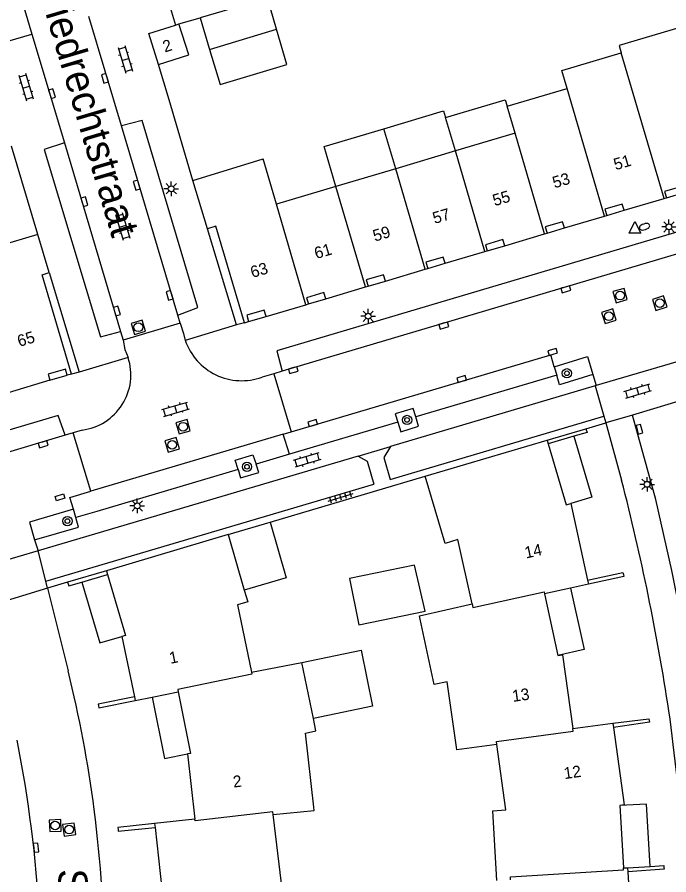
# Model space of a CAD drawing. Extents: x 125000 to 129004, y 397500 to 399008.
# Drawn here: x 126739.2 to 126795.1, y 398768.4 to 398842.1 of the extents above; entities that cross this region are included whole.
import ezdxf

# ---------------------------------------------------------------- set-up
doc = ezdxf.new("R2010")
doc.units = 0
for name, color, linetype in [('gg-afsc-muur', 7, 'Continuous'), ('gg-anno-huisnummerreeks BGT', 7, 'Continuous'), ('gg-anno-openbare ruimte label', 7, 'Continuous'), ('gg-bbg-bijgebouw', 7, 'Continuous'), ('gg-bbg-gedigitaliseerde bebouwing', 7, 'Continuous'), ('gg-bbg-gedigitaliseerde bijgebouw', 7, 'Continuous'), ('gg-bbg-hoofdgebouw', 7, 'Continuous'), ('gg-bbg-luifel en loopbrug', 7, 'Continuous'), ('gg-bbg-onder overbouw', 7, 'Continuous'), ('gg-bbg-pand overbouw', 7, 'Continuous'), ('gg-bbg-tussenscheiding', 7, 'Continuous'), ('gg-knt-verharding', 7, 'Continuous'), ('gg-knt-verharding nz', 7, 'Continuous'), ('gt-grn-weggrens', 7, 'Continuous'), ('gt-symb-boom', 7, 'Continuous'), ('gt-symb-brandkraan', 7, 'Continuous'), ('gt-symb-klinker verharding', 7, 'Continuous'), ('gt-symb-kolk', 7, 'Continuous'), ('gt-symb-kolk center center', 7, 'Continuous'), ('gt-symb-lichtmast', 7, 'Continuous'), ('gt-symb-rioolschacht', 7, 'Continuous'), ('gt-symb-tegel verharding', 7, 'Continuous'), ('gt-symb-waterafsluiter', 7, 'Continuous')]:
    doc.layers.add(name, color=color, linetype=linetype)

# ---------------------------------------------------------------- blocks, each defined once
blk = doc.blocks.new('gt0-BOOM')
at = {"layer": 'gt-symb-boom'}
for radius in [0.4, 0.2]:
    blk.add_circle((0, 0), radius, dxfattribs=at)
blk = doc.blocks.new('gt0-KOLK')
at = {"layer": 'gt-symb-kolk'}
blk.add_lwpolyline([(0, 0), (0.375, 0), (0.375, 0.4), (-0.375, 0.4), (-0.375, 0), (0, 0)], dxfattribs=at)
blk = doc.blocks.new('gt0-LMAST')
at = {"layer": 'gt-symb-lichtmast'}
for p, q in [((-0.182, 0.173), (-0.447, 0.438)), ((-0.005, 0.246), (-0.005, 0.621)), ((0.172, 0.173), (0.437, 0.438)), ((-0.255, -0.004), (-0.63, -0.004)), ((-0.182, -0.181), (-0.447, -0.446)), ((-0.005, -0.254), (-0.005, -0.629)), ((0.437, -0.446), (0.172, -0.181)), ((0.245, -0.004), (0.62, -0.004))]:
    blk.add_line(p, q, dxfattribs=at)
blk.add_circle((-0.005, -0.004), 0.25, dxfattribs=at)
blk = doc.blocks.new('gt0-RS')
at = {"layer": 'gt-symb-rioolschacht'}
blk.add_lwpolyline([(-0.5, -0.5), (0.5, -0.5), (0.5, 0.5), (-0.5, 0.5)], close=True, dxfattribs=at)
blk.add_circle((0, 0), 0.375, dxfattribs=at)
blk = doc.blocks.new('gt0-WAFSL')
at = {"layer": 'gt-symb-waterafsluiter'}
for p, q in [((-0.5, -0.333), (0, 0.667)), ((0, 0.667), (0.5, -0.333)), ((0.5, -0.333), (-0.5, -0.333))]:
    blk.add_line(p, q, dxfattribs=at)
blk = doc.blocks.new('gt0-BR')
at = {"layer": 'gt-symb-brandkraan'}
for centre, radius, start, end in [((-0.244, 0), 0.206, 107.56694, 252.43307), ((0.599, -2.664), 3, 106.89205, 107.56694), ((0, -0.691), 0.938, 73.10799, 106.89205), ((-0.599, -2.664), 3, 72.43309, 73.10799), ((0.244, 0), 0.206, 287.56695, 72.43309), ((0.599, 2.664), 3, 252.43307, 253.10797), ((0, 0.691), 0.938, 253.10797, 286.89206), ((-0.599, 2.664), 3, 286.89206, 287.56695)]:
    blk.add_arc(centre, radius, start, end, dxfattribs=at)
blk = doc.blocks.new('gt0-KL1')
at = {"layer": 'gt-symb-klinker verharding'}
for p, q in [((-1.15, 0.3), (1.15, 0.3)), ((-1, -0.3), (-1, 0.3)), ((-0.5, 0.3), (-0.5, 0.45)), ((0, -0.3), (0, 0.3)), ((0.5, 0.3), (0.5, 0.45)), ((1, -0.3), (1, 0.3)), ((-1.15, -0.3), (1.15, -0.3)), ((-0.5, -0.45), (-0.5, -0.3)), ((0.5, -0.45), (0.5, -0.3))]:
    blk.add_line(p, q, dxfattribs=at)
blk = doc.blocks.new('gt0-TEG1')
at = {"layer": 'gt-symb-tegel verharding'}
for p, q in [((-1.125, 0), (1.125, 0)), ((-0.9, -0.25), (-0.9, 0.25)), ((-0.45, -0.25), (-0.45, 0.25)), ((0, -0.25), (0, 0.25)), ((0.45, -0.25), (0.45, 0.25)), ((0.9, -0.25), (0.9, 0.25))]:
    blk.add_line(p, q, dxfattribs=at)
blk = doc.blocks.new('gt0-KOLKCC')
at = {"layer": 'gt-symb-kolk center center'}
blk.add_lwpolyline([(-0.375, 0.2), (0.375, 0.2), (0.375, -0.2), (-0.375, -0.2)], close=True, dxfattribs=at)

msp = doc.modelspace()

# ---------------------------------------------------------------- linework, layer by layer
at = {"layer": 'gg-afsc-muur'}
for p, q in [((126753.054, 398841.501), (126754.863, 398842.038)), ((126752.207, 398834.978), (126751.306, 398838.017)), ((126754.259, 398828.056), (126752.207, 398834.978)), ((126740.929, 398823.41), (126738.673, 398831.01)), ((126784.684, 398805.731), (126788.014, 398806.709)), ((126760.877, 398798.699), (126774.212, 398802.656)), ((126746.834, 398794.521), (126743.483, 398793.523))]:
    msp.add_line(p, q, dxfattribs=at)
for points in [[(126788.014, 398806.709), (126788.112, 398806.399), (126786.983, 398806.066)], [(126788.154, 398793.7), (126791.192, 398794.37), (126791.234, 398794.197)], [(126791.234, 398794.197), (126791.275, 398794.024), (126788.229, 398793.352)], [(126743.483, 398793.523), (126743.591, 398793.214), (126744.722, 398793.548)], [(126749.222, 398783.672), (126746.114, 398783.051), (126746.147, 398782.898)], [(126746.147, 398782.898), (126746.18, 398782.745), (126749.285, 398783.364)], [(126790.333, 398781.409), (126793.427, 398781.802), (126793.447, 398781.648)], [(126793.447, 398781.648), (126793.468, 398781.493), (126790.383, 398781.055)], [(126750.962, 398772.795), (126747.808, 398772.445), (126747.819, 398772.289)], [(126747.819, 398772.289), (126747.831, 398772.132), (126751, 398772.448)], [(126794.717, 398769.022), (126794.729, 398768.865), (126791.623, 398768.656)], [(126793.54, 398769.111), (126794.705, 398769.179), (126794.717, 398769.022)]]:
    msp.add_lwpolyline(points, dxfattribs=at)
at = {"layer": 'gg-bbg-bijgebouw'}
for p, q in [((126760.65, 398843.739), (126754.863, 398842.038)), ((126761.435, 398841.046), (126760.65, 398843.739)), ((126754.863, 398842.038), (126755.686, 398839.31)), ((126755.686, 398839.31), (126756.595, 398836.299))]:
    msp.add_line(p, q, dxfattribs=at)
msp.add_lwpolyline([(126756.595, 398836.299), (126762.317, 398838.022), (126761.435, 398841.046)], dxfattribs=at)
at = {"layer": 'gg-bbg-gedigitaliseerde bebouwing'}
for p, q in [((126781.244, 398834.443), (126786.398, 398835.963)), ((126781.93, 398832.104), (126781.244, 398834.443)), ((126781.93, 398832.104), (126776.801, 398830.583)), ((126776.801, 398830.583), (126771.672, 398829.062)), ((126761.43, 398826.024), (126760.277, 398829.905)), ((126771.672, 398829.062), (126766.543, 398827.54)), ((126766.543, 398827.54), (126761.43, 398826.024)), ((126740.929, 398823.41), (126734.856, 398821.601))]:
    msp.add_line(p, q, dxfattribs=at)
for points in [[(126796.328, 398840.025), (126795.989, 398841.17), (126790.861, 398839.649), (126791.052, 398839.005)], [(126786.398, 398835.963), (126785.945, 398837.499), (126791.052, 398839.005)]]:
    msp.add_lwpolyline(points, dxfattribs=at)
at = {"layer": 'gg-bbg-gedigitaliseerde bijgebouw'}
msp.add_lwpolyline([(126774.201, 398791.041), (126773.294, 398795.001), (126767.695, 398793.847), (126768.503, 398789.881), (126774.201, 398791.041)], dxfattribs=at)
at = {"layer": 'gg-bbg-hoofdgebouw'}
for p, q in [((126752.761, 398841.408), (126753.054, 398841.501)), ((126754.259, 398828.056), (126760.277, 398829.905)), ((126755.502, 398823.9), (126754.259, 398828.056)), ((126791.312, 398825.495), (126794.744, 398826.506)), ((126794.744, 398826.506), (126794.935, 398826.562)), ((126786.182, 398823.973), (126789.614, 398824.991)), ((126789.614, 398824.991), (126789.804, 398825.047)), ((126741.906, 398820.132), (126740.929, 398823.41)), ((126781.05, 398822.443), (126784.465, 398823.457)), ((126784.465, 398823.457), (126784.677, 398823.52)), ((126775.934, 398820.933), (126779.337, 398821.936)), ((126779.337, 398821.936), (126779.546, 398821.998)), ((126770.801, 398819.41), (126774.206, 398820.421)), ((126774.206, 398820.421), (126774.426, 398820.486)), ((126769.078, 398818.901), (126769.302, 398818.968)), ((126765.67, 398817.882), (126769.078, 398818.901)), ((126763.948, 398817.377), (126764.181, 398817.446)), ((126760.534, 398816.36), (126763.948, 398817.377)), ((126758.683, 398815.824), (126759.042, 398815.932)), ((126741.971, 398810.878), (126738.37, 398809.805)), ((126743.836, 398811.421), (126743.463, 398811.323)), ((126774.212, 398802.656), (126784.684, 398805.731)), ((126784.684, 398805.731), (126784.777, 398805.416)), ((126786.728, 398800.306), (126788.154, 398793.7)), ((126757.269, 398797.628), (126746.834, 398794.521)), ((126757.269, 398797.628), (126758.665, 398792.856)), ((126746.834, 398794.521), (126746.928, 398794.199)), ((126788.229, 398793.352), (126786.704, 398793.016)), ((126788.154, 398793.7), (126788.229, 398793.352)), ((126786.704, 398793.016), (126784.458, 398792.521)), ((126784.458, 398792.521), (126785.607, 398787.238)), ((126748.151, 398788.874), (126749.222, 398783.672)), ((126759.273, 398785.805), (126763.607, 398786.627)), ((126764.603, 398781.828), (126763.607, 398786.627)), ((126749.222, 398783.672), (126749.285, 398783.364)), ((126749.285, 398783.364), (126750.743, 398783.654)), ((126750.743, 398783.654), (126752.999, 398784.104)), ((126786.885, 398780.972), (126790.333, 398781.409)), ((126790.333, 398781.409), (126790.383, 398781.055)), ((126753.785, 398778.772), (126754.422, 398773.178)), ((126790.924, 398774.335), (126791.244, 398768.978)), ((126754.422, 398773.178), (126750.962, 398772.795)), ((126750.962, 398772.795), (126751, 398772.448)), ((126751, 398772.448), (126751.581, 398767.192)), ((126791.244, 398768.978), (126791.602, 398768.999)), ((126791.602, 398768.999), (126791.623, 398768.656))]:
    msp.add_line(p, q, dxfattribs=at)
for points in [[(126751.306, 398838.017), (126750.46, 398840.677), (126752.761, 398841.408)], [(126751.306, 398838.017), (126753.899, 398838.842), (126753.054, 398841.501)], [(126758.683, 398815.824), (126756.209, 398824.118), (126755.502, 398823.9)], [(126743.836, 398811.421), (126741.295, 398819.951), (126741.906, 398820.132)], [(126784.777, 398805.416), (126786.325, 398800.187), (126786.728, 398800.306)], [(126778.242, 398791.67), (126777.026, 398797.191), (126775.933, 398796.866), (126774.212, 398802.656)], [(126746.928, 398794.199), (126748.457, 398788.943), (126748.151, 398788.874)], [(126758.665, 398792.856), (126758.958, 398791.855), (126758.075, 398791.597), (126759.273, 398785.805)], [(126773.786, 398790.354), (126773.726, 398790.635), (126778.242, 398791.67)], [(126776.887, 398779.361), (126776.102, 398784.982), (126774.977, 398784.743), (126773.786, 398790.354)], [(126785.607, 398787.238), (126786.013, 398787.294), (126786.885, 398780.972)], [(126752.999, 398784.104), (126754.06, 398778.82), (126753.785, 398778.772)], [(126764.644, 398774.191), (126763.923, 398780.565), (126764.826, 398780.755), (126764.603, 398781.828)], [(126790.383, 398781.055), (126791.316, 398774.414), (126790.924, 398774.335)], [(126780.368, 398779.594), (126776.921, 398779.118), (126776.887, 398779.361)], [(126780.377, 398767.894), (126780.016, 398773.889), (126781.145, 398773.966), (126780.368, 398779.594)], [(126761.157, 398773.563), (126764.675, 398773.916), (126764.644, 398774.191)], [(126762.939, 398761.897), (126762.805, 398767.671), (126761.858, 398767.658), (126761.157, 398773.563)], [(126791.623, 398768.656), (126792.029, 398761.95), (126791.63, 398761.923)]]:
    msp.add_lwpolyline(points, dxfattribs=at)
at = {"layer": 'gg-bbg-luifel en loopbrug'}
for p, q in [((126776.801, 398830.583), (126775.95, 398833.45)), ((126771.672, 398829.062), (126770.652, 398832.5)), ((126786.983, 398806.066), (126784.777, 398805.416)), ((126757.269, 398797.628), (126760.877, 398798.699)), ((126744.722, 398793.548), (126746.928, 398794.199)), ((126791.602, 398768.999), (126793.54, 398769.111))]:
    msp.add_line(p, q, dxfattribs=at)
for points in [[(126775.95, 398833.45), (126781.087, 398834.974), (126781.244, 398834.443)], [(126770.652, 398832.5), (126775.78, 398834.022), (126775.95, 398833.45)], [(126766.543, 398827.54), (126765.523, 398830.978), (126770.652, 398832.5)], [(126786.983, 398806.066), (126788.525, 398800.836), (126786.728, 398800.306)], [(126760.877, 398798.699), (126762.278, 398793.913), (126758.665, 398792.856)], [(126744.722, 398793.548), (126746.243, 398788.319), (126748.151, 398788.874)], [(126786.704, 398793.016), (126787.868, 398787.737), (126785.607, 398787.238)], [(126763.607, 398786.627), (126768.695, 398787.683), (126769.691, 398782.884), (126764.603, 398781.828)], [(126750.743, 398783.654), (126751.804, 398778.374), (126753.785, 398778.772)], [(126793.54, 398769.111), (126793.229, 398774.469), (126790.924, 398774.335)]]:
    msp.add_lwpolyline(points, dxfattribs=at)
at = {"layer": 'gg-bbg-onder overbouw'}
for points in [[(126796.452, 398827.01), (126796.27, 398827.534), (126794.775, 398827.095), (126794.935, 398826.562)], [(126791.312, 398825.495), (126791.139, 398826.019), (126789.644, 398825.58), (126789.804, 398825.047)], [(126786.182, 398823.973), (126786.012, 398824.492), (126784.517, 398824.053), (126784.677, 398823.52)], [(126781.05, 398822.443), (126780.881, 398822.97), (126779.386, 398822.531), (126779.546, 398821.998)], [(126775.934, 398820.933), (126775.761, 398821.458), (126774.266, 398821.019), (126774.426, 398820.486)], [(126770.801, 398819.41), (126770.637, 398819.94), (126769.142, 398819.501), (126769.302, 398818.968)], [(126765.67, 398817.882), (126765.51, 398818.415), (126764.021, 398817.979), (126764.181, 398817.446)], [(126760.534, 398816.36), (126760.374, 398816.893), (126758.882, 398816.465), (126759.042, 398815.932)], [(126743.463, 398811.323), (126743.303, 398811.839), (126741.811, 398811.411), (126741.971, 398810.878)]]:
    msp.add_lwpolyline(points, dxfattribs=at)
at = {"layer": 'gg-bbg-pand overbouw'}
for p, q in [((126794.935, 398826.562), (126796.452, 398827.01)), ((126789.804, 398825.047), (126791.312, 398825.495)), ((126784.677, 398823.52), (126786.182, 398823.973)), ((126779.546, 398821.998), (126781.05, 398822.443)), ((126774.426, 398820.486), (126775.934, 398820.933)), ((126769.302, 398818.968), (126770.801, 398819.41)), ((126764.181, 398817.446), (126765.67, 398817.882)), ((126759.042, 398815.932), (126760.534, 398816.36)), ((126741.971, 398810.878), (126743.463, 398811.323))]:
    msp.add_line(p, q, dxfattribs=at)
at = {"layer": 'gg-bbg-tussenscheiding'}
for p, q in [((126755.686, 398839.31), (126761.435, 398841.046)), ((126794.744, 398826.506), (126791.052, 398839.005)), ((126789.614, 398824.991), (126786.398, 398835.963)), ((126784.465, 398823.457), (126781.93, 398832.104)), ((126779.337, 398821.936), (126776.801, 398830.583)), ((126774.206, 398820.421), (126771.672, 398829.062)), ((126769.078, 398818.901), (126766.543, 398827.54)), ((126763.948, 398817.377), (126761.43, 398826.024))]:
    msp.add_line(p, q, dxfattribs=at)
for points in [[(126778.242, 398791.67), (126778.312, 398791.351), (126784.42, 398792.696), (126784.458, 398792.521)], [(126759.273, 398785.805), (126759.309, 398785.63), (126752.957, 398784.312), (126752.999, 398784.104)], [(126780.368, 398779.594), (126780.334, 398779.837), (126786.916, 398780.746), (126786.885, 398780.972)], [(126761.157, 398773.563), (126761.13, 398773.794), (126754.438, 398773.037), (126754.422, 398773.178)], [(126781.541, 398767.959), (126781.526, 398768.228), (126791.254, 398768.814), (126791.244, 398768.978)]]:
    msp.add_lwpolyline(points, dxfattribs=at)
at = {"layer": 'gg-knt-verharding'}
for p, q in [((126752.336, 398842.835), (126752.761, 398841.408)), ((126748.122, 398832.745), (126745.314, 398842.127)), ((126740.408, 398840.625), (126743.218, 398831.278)), ((126758.007, 398815.635), (126755.502, 398823.9)), ((126741.906, 398820.132), (126744.485, 398811.587)), ((126753.154, 398815.792), (126752.971, 398816.486)), ((126753.154, 398815.792), (126748.268, 398814.331)), ((126758.683, 398815.824), (126758.007, 398815.635)), ((126748.045, 398815.073), (126748.268, 398814.331)), ((126744.485, 398811.587), (126743.836, 398811.421)), ((126761.917, 398811.661), (126761.197, 398811.444)), ((126785.299, 398812.042), (126785.508, 398811.334)), ((126761.197, 398811.444), (126760.19, 398811.157)), ((126761.197, 398811.444), (126762.686, 398806.448)), ((126785.508, 398811.334), (126773.394, 398807.74)), ((126785.754, 398810.5), (126785.508, 398811.334)), ((126788.614, 398811.378), (126785.754, 398810.5)), ((126788.798, 398810.41), (126771.219, 398805.192)), ((126788.798, 398810.41), (126789.563, 398807.807)), ((126771.857, 398807.284), (126762.553, 398804.524)), ((126771.198, 398802.369), (126789.563, 398807.807)), ((126788.014, 398806.709), (126789.736, 398807.217)), ((126789.563, 398807.807), (126789.736, 398807.217)), ((126789.736, 398807.217), (126791.084, 398802.306)), ((126744.735, 398806.604), (126743.968, 398806.357)), ((126762.016, 398806.244), (126762.686, 398806.448)), ((126743.968, 398806.357), (126743.273, 398806.154)), ((126745.487, 398801.341), (126743.968, 398806.357)), ((126768.448, 398804.355), (126771.219, 398805.192)), ((126768.448, 398804.355), (126740.968, 398796.237)), ((126741.615, 398793.609), (126769.798, 398801.954)), ((126744.184, 398799.089), (126743.981, 398799.794)), ((126744.422, 398798.261), (126744.184, 398799.089)), ((126740.646, 398797.173), (126744.422, 398798.261)), ((126741.615, 398793.609), (126740.968, 398796.237)), ((126741.762, 398793.014), (126741.615, 398793.609)), ((126743.483, 398793.523), (126741.762, 398793.014)), ((126741.762, 398793.014), (126743.53, 398785.909))]:
    msp.add_line(p, q, dxfattribs=at)
for points in [[(126733.915, 398862.629), (126729.303, 398861.21), (126735.786, 398839.28), (126740.408, 398840.625)], [(126752.971, 398816.486), (126754.682, 398817.124), (126749.889, 398833.2), (126748.122, 398832.745)], [(126743.218, 398831.278), (126741.472, 398830.711), (126746.302, 398814.608), (126748.045, 398815.073)], [(126820.461, 398829.034), (126819.849, 398830.75), (126761.462, 398813.416), (126761.917, 398811.661)], [(126753.154, 398815.792), (126753.432, 398814.91), (126753.595, 398814.314)], [(126748.268, 398814.331), (126748.399, 398813.522), (126748.554, 398813.188), (126748.683, 398812.844)], [(126785.299, 398812.042), (126788.149, 398812.924), (126788.614, 398811.378)], [(126773.394, 398807.74), (126773.172, 398808.47), (126771.639, 398808.011), (126771.857, 398807.284)], [(126743.273, 398806.154), (126742.678, 398807.859), (126685.219, 398790.793), (126685.706, 398789.036)], [(126771.857, 398807.284), (126772.103, 398806.462), (126773.638, 398806.937), (126773.394, 398807.74)], [(126771.219, 398805.192), (126770.663, 398804.252), (126771.198, 398802.369)], [(126758.133, 398803.212), (126757.891, 398804.004), (126759.412, 398804.479), (126759.677, 398803.67)], [(126768.448, 398804.355), (126769.211, 398803.938), (126769.798, 398801.954)], [(126758.133, 398803.212), (126758.355, 398802.486), (126759.91, 398802.961), (126759.677, 398803.67)], [(126743.981, 398799.794), (126740.221, 398798.682), (126740.646, 398797.173)]]:
    msp.add_lwpolyline(points, dxfattribs=at)
for centre, radius, start, end in [((126758.438, 398815.964), 5.116, 198.8116, 290.0279), ((126744.146, 398811.346), 4.778, 277.08416, 18.27339), ((126597.41, 398752.376), 200.007, 8.653, 14.4563), ((126639.187, 398760.028), 107.504, 7.46756, 13.93032), ((126636.588, 398759.902), 160.149, 359.82559, 8.1001), ((126600.581, 398756.488), 146.251, 1.55967, 6.87693)]:
    msp.add_arc(centre, radius, start, end, dxfattribs=at)
at = {"layer": 'gg-knt-verharding nz'}
for p, q in [((126752.971, 398816.486), (126748.122, 398832.745)), ((126743.218, 398831.278), (126748.045, 398815.073)), ((126820.461, 398829.034), (126761.917, 398811.661)), ((126762.686, 398806.448), (126784.996, 398813.067)), ((126785.299, 398812.042), (126784.996, 398813.067)), ((126788.614, 398811.378), (126788.893, 398810.438)), ((126788.893, 398810.438), (126788.798, 398810.41)), ((126792.032, 398807.889), (126789.736, 398807.217)), ((126743.273, 398806.154), (126685.706, 398789.036)), ((126762.016, 398806.244), (126745.487, 398801.341)), ((126762.553, 398804.524), (126759.677, 398803.67)), ((126758.133, 398803.212), (126746.01, 398799.614)), ((126743.681, 398800.807), (126745.487, 398801.341)), ((126743.981, 398799.794), (126743.681, 398800.807)), ((126746.01, 398799.614), (126744.184, 398799.089)), ((126740.646, 398797.173), (126740.968, 398796.237))]:
    msp.add_line(p, q, dxfattribs=at)
for points in [[(126733.915, 398862.629), (126734.594, 398860.223), (126740.408, 398840.625)], [(126798.309, 398776.913), (126797.55, 398782.655), (126796.635, 398788.374), (126795.396, 398794.526), (126794.016, 398800.645), (126792.032, 398807.889)]]:
    msp.add_lwpolyline(points, dxfattribs=at)
msp.add_arc((126634.096, 398758.975), 107.125, 3.08462, 11.29606, dxfattribs=at)
at = {"layer": 'gt-grn-weggrens'}
for p, q in [((126758.007, 398815.635), (126753.595, 398814.314)), ((126748.683, 398812.844), (126744.485, 398811.587)), ((126796.429, 398812.636), (126788.893, 398810.438)), ((126797.472, 398809.535), (126792.032, 398807.889)), ((126762.553, 398804.524), (126762.016, 398806.244)), ((126740.968, 398796.237), (126733.209, 398793.93)), ((126741.762, 398793.014), (126736.43, 398791.404))]:
    msp.add_line(p, q, dxfattribs=at)

# ---------------------------------------------------------------- block references
at = {"layer": 'gt-symb-boom'}
for p in [(126786.38, 398811.48), (126772.652, 398807.472), (126758.9, 398803.452), (126743.475, 398798.787)]:
    msp.add_blockref('gt0-BOOM', p, dxfattribs=at)
at = {"layer": 'gt-symb-brandkraan', "rotation": 18.308068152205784}
msp.add_blockref('gt0-BR', (126793.055, 398824.072), dxfattribs=at)
at = {"layer": 'gt-symb-klinker verharding'}
for p, rotation in [((126748.446, 398838.458), -73.32270606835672), ((126739.925, 398836.073), -73.26783977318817), ((126748.226, 398824.121), -73.43253308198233), ((126792.475, 398809.959), 16.260204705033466), ((126752.776, 398808.399), 16.551136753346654), ((126764.041, 398804.037), -163.44886324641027)]:
    msp.add_blockref('gt0-KL1', p, dxfattribs=dict(at, rotation=rotation))
at = {"layer": 'gt-symb-kolk'}
for p, rotation in [((126746.882, 398836.889), 106.67729393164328), ((126741.956, 398835.462), -73.32270606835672), ((126749.62, 398827.703), 106.62239613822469), ((126744.739, 398826.164), -73.44886324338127), ((126786.233, 398818.889), -163.50377577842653), ((126752.435, 398818.245), 106.91321771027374), ((126747.528, 398816.788), -73.43253308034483), ((126775.753, 398815.776), -163.50377577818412), ((126785.211, 398813.13), 16.441280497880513), ((126762.811, 398811.944), -163.50377578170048), ((126777.394, 398810.799), 16.496224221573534), ((126764.587, 398807.008), 16.49622421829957), ((126792.417, 398806.623), -75.04643524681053), ((126741.332, 398805.577), -163.44886324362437), ((126740.577, 398770.705), -83.74206608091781)]:
    msp.add_blockref('gt0-KOLK', p, dxfattribs=dict(at, rotation=rotation))
at = {"layer": 'gt-symb-kolk center center', "rotation": 17.220699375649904}
msp.add_blockref('gt0-KOLKCC', (126742.846, 398800.819), dxfattribs=at)
at = {"layer": 'gt-symb-lichtmast'}
for p in [(126752.396, 398827.339), (126795.156, 398824.066), (126769.313, 398816.389), (126793.275, 398801.945), (126749.475, 398800.092)]:
    msp.add_blockref('gt0-LMAST', p, dxfattribs=at)
at = {"layer": 'gt-symb-rioolschacht'}
for p, rotation in [((126790.946, 398818.158), -73.97589034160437), ((126794.358, 398817.508), -72.59811208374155), ((126789.991, 398816.383), -72.96046488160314), ((126749.564, 398815.436), 106.38630566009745), ((126753.404, 398806.889), -74.15691788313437), ((126752.476, 398805.336), -73.37760386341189), ((126742.422, 398772.623), 2.979673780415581), ((126743.628, 398772.274), 7.935550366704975)]:
    msp.add_blockref('gt0-RS', p, dxfattribs=dict(at, rotation=rotation))
at = {"layer": 'gt-symb-tegel verharding', "rotation": 16.748665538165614}
msp.add_blockref('gt0-TEG1', (126766.937, 398800.827), dxfattribs=at)
at = {"layer": 'gt-symb-waterafsluiter'}
msp.add_blockref('gt0-WAFSL', (126792.224, 398823.868), dxfattribs=at)

# ---------------------------------------------------------------- texts
at = {"layer": 'gg-anno-huisnummerreeks BGT'}
for s, rotation, p in [('2', 17.6, (126751.84, 398839.037)), ('51', 16.4, (126790.565, 398828.924)), ('53', 16.5, (126785.314, 398827.367)), ('55', 16.6, (126780.175, 398825.834)), ('57', 16.4, (126775.017, 398824.312)), ('59', 16.6, (126769.885, 398822.789)), ('61', 16.6, (126764.856, 398821.292)), ('63', 16.6, (126759.367, 398819.664)), ('65', 16.6, (126739.34, 398813.746)), ('14', 12.2, (126782.865, 398795.565)), ('1', 11.7, (126752.325, 398786.511)), ('13', 7.9, (126781.748, 398783.247)), ('12', 8, (126786.184, 398776.611)), ('2', 6.5, (126757.748, 398775.886))]:
    msp.add_text(s, height=1, rotation=rotation, dxfattribs=at).set_placement(p)
at = {"layer": 'gg-anno-openbare ruimte label'}
for s, rotation, p in [('Sliedrechtstraat', 286.5, (126740.717, 398845.311)), ('Sleenerf', 273, (126742.643, 398768.849))]:
    msp.add_text(s, height=2.5, rotation=rotation, dxfattribs=at).set_placement(p)

doc.saveas('drawing.dxf')
